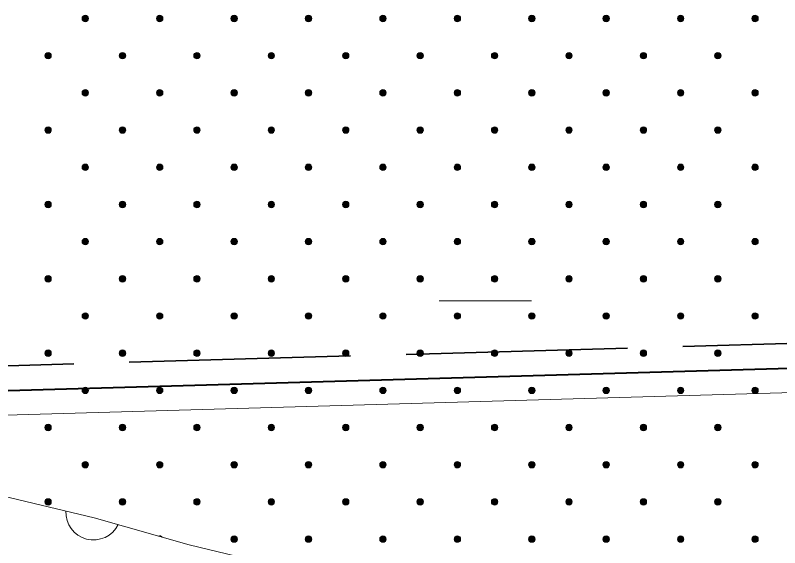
# Model space of a CAD drawing. Extents: x 640121 to 640955, y 6441885 to 6442246.
# Drawn here: x 640295.46 to 640320.3, y 6441924.5 to 6441941.81 of the extents above; entities that cross this region are included whole.
import ezdxf

# ---------------------------------------------------------------- set-up
doc = ezdxf.new("R2010")
doc.units = 0
doc.header["$LTSCALE"] = 1.2
doc.linetypes.add('LONG_DASHED', pattern=[7.5, 6, -1.5])
for name, color, linetype, lineweight in [('31', 7, 'Continuous', 13), ('35', 7, 'Continuous', 35), ('45', 7, 'Continuous', 13), ('46', 7, 'Continuous', 13), ('47', 7, 'Continuous', 13)]:
    doc.layers.add(name, color=color, linetype=linetype, lineweight=lineweight)

msp = doc.modelspace()

# ---------------------------------------------------------------- hatches: boundary and pattern name
at = {"layer": '45'}
for points in [[(640297.811, 6441941.779, 1), (640297.663, 6441941.631, 1)], [(640300.23, 6441941.779, 1), (640300.081, 6441941.631, 1)], [(640302.648, 6441941.779, 1), (640302.499, 6441941.631, 1)], [(640305.066, 6441941.779, 1), (640304.918, 6441941.631, 1)], [(640307.485, 6441941.779, 1), (640307.336, 6441941.631, 1)], [(640309.903, 6441941.779, 1), (640309.754, 6441941.631, 1)], [(640312.321, 6441941.779, 1), (640312.173, 6441941.631, 1)], [(640314.739, 6441941.779, 1), (640314.591, 6441941.631, 1)], [(640317.158, 6441941.779, 1), (640317.009, 6441941.631, 1)], [(640319.576, 6441941.779, 1), (640319.428, 6441941.631, 1)], [(640296.602, 6441940.57, 1), (640296.454, 6441940.422, 1)], [(640299.02, 6441940.57, 1), (640298.872, 6441940.422, 1)], [(640301.439, 6441940.57, 1), (640301.29, 6441940.422, 1)], [(640303.857, 6441940.57, 1), (640303.709, 6441940.422, 1)], [(640306.275, 6441940.57, 1), (640306.127, 6441940.422, 1)], [(640308.694, 6441940.57, 1), (640308.545, 6441940.422, 1)], [(640311.112, 6441940.57, 1), (640310.964, 6441940.422, 1)], [(640313.53, 6441940.57, 1), (640313.382, 6441940.422, 1)], [(640315.949, 6441940.57, 1), (640315.8, 6441940.422, 1)], [(640318.367, 6441940.57, 1), (640318.218, 6441940.422, 1)], [(640297.811, 6441939.361, 1), (640297.663, 6441939.212, 1)], [(640300.23, 6441939.361, 1), (640300.081, 6441939.212, 1)], [(640302.648, 6441939.361, 1), (640302.499, 6441939.212, 1)], [(640305.066, 6441939.361, 1), (640304.918, 6441939.212, 1)], [(640307.485, 6441939.361, 1), (640307.336, 6441939.212, 1)], [(640309.903, 6441939.361, 1), (640309.754, 6441939.212, 1)], [(640312.321, 6441939.361, 1), (640312.173, 6441939.212, 1)], [(640314.739, 6441939.361, 1), (640314.591, 6441939.212, 1)], [(640317.158, 6441939.361, 1), (640317.009, 6441939.212, 1)], [(640319.576, 6441939.361, 1), (640319.428, 6441939.212, 1)], [(640296.602, 6441938.152, 1), (640296.454, 6441938.003, 1)], [(640299.02, 6441938.152, 1), (640298.872, 6441938.003, 1)], [(640301.439, 6441938.152, 1), (640301.29, 6441938.003, 1)], [(640303.857, 6441938.152, 1), (640303.709, 6441938.003, 1)], [(640306.275, 6441938.152, 1), (640306.127, 6441938.003, 1)], [(640308.694, 6441938.152, 1), (640308.545, 6441938.003, 1)], [(640311.112, 6441938.152, 1), (640310.964, 6441938.003, 1)], [(640313.53, 6441938.152, 1), (640313.382, 6441938.003, 1)], [(640315.949, 6441938.152, 1), (640315.8, 6441938.003, 1)], [(640318.367, 6441938.152, 1), (640318.218, 6441938.003, 1)], [(640297.811, 6441936.943, 1), (640297.663, 6441936.794, 1)], [(640300.23, 6441936.943, 1), (640300.081, 6441936.794, 1)], [(640302.648, 6441936.943, 1), (640302.499, 6441936.794, 1)], [(640305.066, 6441936.943, 1), (640304.918, 6441936.794, 1)], [(640307.485, 6441936.943, 1), (640307.336, 6441936.794, 1)], [(640309.903, 6441936.943, 1), (640309.754, 6441936.794, 1)], [(640312.321, 6441936.943, 1), (640312.173, 6441936.794, 1)], [(640314.739, 6441936.943, 1), (640314.591, 6441936.794, 1)], [(640317.158, 6441936.943, 1), (640317.009, 6441936.794, 1)], [(640319.576, 6441936.943, 1), (640319.428, 6441936.794, 1)], [(640296.602, 6441935.734, 1), (640296.454, 6441935.585, 1)], [(640299.02, 6441935.734, 1), (640298.872, 6441935.585, 1)], [(640301.439, 6441935.734, 1), (640301.29, 6441935.585, 1)], [(640303.857, 6441935.734, 1), (640303.709, 6441935.585, 1)], [(640306.275, 6441935.734, 1), (640306.127, 6441935.585, 1)], [(640308.694, 6441935.734, 1), (640308.545, 6441935.585, 1)], [(640311.112, 6441935.734, 1), (640310.964, 6441935.585, 1)], [(640313.53, 6441935.734, 1), (640313.382, 6441935.585, 1)], [(640315.949, 6441935.734, 1), (640315.8, 6441935.585, 1)], [(640318.367, 6441935.734, 1), (640318.218, 6441935.585, 1)], [(640297.811, 6441934.524, 1), (640297.663, 6441934.376, 1)], [(640300.23, 6441934.524, 1), (640300.081, 6441934.376, 1)], [(640302.648, 6441934.524, 1), (640302.499, 6441934.376, 1)], [(640305.066, 6441934.524, 1), (640304.918, 6441934.376, 1)], [(640307.485, 6441934.524, 1), (640307.336, 6441934.376, 1)], [(640309.903, 6441934.524, 1), (640309.754, 6441934.376, 1)], [(640312.321, 6441934.524, 1), (640312.173, 6441934.376, 1)], [(640314.739, 6441934.524, 1), (640314.591, 6441934.376, 1)], [(640317.158, 6441934.524, 1), (640317.009, 6441934.376, 1)], [(640319.576, 6441934.524, 1), (640319.428, 6441934.376, 1)], [(640296.602, 6441933.315, 1), (640296.454, 6441933.167, 1)], [(640299.02, 6441933.315, 1), (640298.872, 6441933.167, 1)], [(640301.439, 6441933.315, 1), (640301.29, 6441933.167, 1)], [(640303.857, 6441933.315, 1), (640303.709, 6441933.167, 1)], [(640306.275, 6441933.315, 1), (640306.127, 6441933.167, 1)], [(640308.694, 6441933.315, 1), (640308.545, 6441933.167, 1)], [(640311.112, 6441933.315, 1), (640310.964, 6441933.167, 1)], [(640313.53, 6441933.315, 1), (640313.382, 6441933.167, 1)], [(640315.949, 6441933.315, 1), (640315.8, 6441933.167, 1)], [(640318.367, 6441933.315, 1), (640318.218, 6441933.167, 1)], [(640297.811, 6441932.106, 1), (640297.663, 6441931.958, 1)], [(640300.23, 6441932.106, 1), (640300.081, 6441931.958, 1)], [(640302.648, 6441932.106, 1), (640302.499, 6441931.958, 1)], [(640305.066, 6441932.106, 1), (640304.918, 6441931.958, 1)], [(640307.485, 6441932.106, 1), (640307.336, 6441931.958, 1)], [(640309.903, 6441932.106, 1), (640309.754, 6441931.958, 1)], [(640312.321, 6441932.106, 1), (640312.173, 6441931.958, 1)], [(640314.739, 6441932.106, 1), (640314.591, 6441931.958, 1)], [(640317.158, 6441932.106, 1), (640317.009, 6441931.958, 1)], [(640319.576, 6441932.106, 1), (640319.428, 6441931.958, 1)], [(640296.602, 6441930.897, 1), (640296.454, 6441930.748, 1)], [(640299.02, 6441930.897, 1), (640298.872, 6441930.748, 1)], [(640301.439, 6441930.897, 1), (640301.29, 6441930.748, 1)], [(640303.857, 6441930.897, 1), (640303.709, 6441930.748, 1)], [(640306.275, 6441930.897, 1), (640306.127, 6441930.748, 1)], [(640308.694, 6441930.897, 1), (640308.545, 6441930.748, 1)], [(640311.112, 6441930.897, 1), (640310.964, 6441930.748, 1)], [(640313.53, 6441930.897, 1), (640313.382, 6441930.748, 1)], [(640315.949, 6441930.897, 1), (640315.8, 6441930.748, 1)], [(640318.367, 6441930.897, 1), (640318.218, 6441930.748, 1)], [(640297.811, 6441929.688, 1), (640297.663, 6441929.539, 1)], [(640300.23, 6441929.688, 1), (640300.081, 6441929.539, 1)], [(640302.648, 6441929.688, 1), (640302.499, 6441929.539, 1)], [(640305.066, 6441929.688, 1), (640304.918, 6441929.539, 1)], [(640307.485, 6441929.688, 1), (640307.336, 6441929.539, 1)], [(640309.903, 6441929.688, 1), (640309.754, 6441929.539, 1)], [(640312.321, 6441929.688, 1), (640312.173, 6441929.539, 1)], [(640314.739, 6441929.688, 1), (640314.591, 6441929.539, 1)], [(640317.158, 6441929.688, 1), (640317.009, 6441929.539, 1)], [(640319.576, 6441929.688, 1), (640319.428, 6441929.539, 1)], [(640296.602, 6441928.479, 1), (640296.454, 6441928.33, 1)], [(640299.02, 6441928.479, 1), (640298.872, 6441928.33, 1)], [(640301.439, 6441928.479, 1), (640301.29, 6441928.33, 1)], [(640303.857, 6441928.479, 1), (640303.709, 6441928.33, 1)], [(640306.275, 6441928.479, 1), (640306.127, 6441928.33, 1)], [(640308.694, 6441928.479, 1), (640308.545, 6441928.33, 1)], [(640311.112, 6441928.479, 1), (640310.964, 6441928.33, 1)], [(640313.53, 6441928.479, 1), (640313.382, 6441928.33, 1)], [(640315.949, 6441928.479, 1), (640315.8, 6441928.33, 1)], [(640318.367, 6441928.479, 1), (640318.218, 6441928.33, 1)], [(640297.811, 6441927.269, 1), (640297.663, 6441927.121, 1)], [(640300.23, 6441927.269, 1), (640300.081, 6441927.121, 1)], [(640302.648, 6441927.269, 1), (640302.499, 6441927.121, 1)], [(640305.066, 6441927.269, 1), (640304.918, 6441927.121, 1)], [(640307.485, 6441927.269, 1), (640307.336, 6441927.121, 1)], [(640309.903, 6441927.269, 1), (640309.754, 6441927.121, 1)], [(640312.321, 6441927.269, 1), (640312.173, 6441927.121, 1)], [(640314.739, 6441927.269, 1), (640314.591, 6441927.121, 1)], [(640317.158, 6441927.269, 1), (640317.009, 6441927.121, 1)], [(640319.576, 6441927.269, 1), (640319.428, 6441927.121, 1)], [(640296.602, 6441926.06, 1), (640296.454, 6441925.912, 1)], [(640299.02, 6441926.06, 1), (640298.872, 6441925.912, 1)], [(640301.439, 6441926.06, 1), (640301.29, 6441925.912, 1)], [(640303.857, 6441926.06, 1), (640303.709, 6441925.912, 1)], [(640306.275, 6441926.06, 1), (640306.127, 6441925.912, 1)], [(640308.694, 6441926.06, 1), (640308.545, 6441925.912, 1)], [(640311.112, 6441926.06, 1), (640310.964, 6441925.912, 1)], [(640313.53, 6441926.06, 1), (640313.382, 6441925.912, 1)], [(640315.949, 6441926.06, 1), (640315.8, 6441925.912, 1)], [(640318.367, 6441926.06, 1), (640318.218, 6441925.912, 1)], [(640302.648, 6441924.851, 1), (640302.499, 6441924.703, 1)], [(640305.066, 6441924.851, 1), (640304.918, 6441924.703, 1)], [(640307.485, 6441924.851, 1), (640307.336, 6441924.703, 1)], [(640309.903, 6441924.851, 1), (640309.754, 6441924.703, 1)], [(640312.321, 6441924.851, 1), (640312.173, 6441924.703, 1)], [(640314.739, 6441924.851, 1), (640314.591, 6441924.703, 1)], [(640317.158, 6441924.851, 1), (640317.009, 6441924.703, 1)], [(640319.576, 6441924.851, 1), (640319.428, 6441924.703, 1)]]:
    msp.add_hatch(color=256, dxfattribs=at).paths.add_polyline_path(points)

# ---------------------------------------------------------------- linework, layer by layer
at = {"layer": '31'}
msp.add_lwpolyline([(640160.01, 6441914.1), (640175.01, 6441914.41), (640211.81, 6441914.41), (640262.19, 6441926.41), (640273.21, 6441928.41), (640281.2, 6441928.41), (640286.29, 6441927.68), (640289.79, 6441927.25), (640293.57, 6441926.53), (640298.03, 6441925.47), (640301.11, 6441924.59), (640304.79, 6441923.7)], dxfattribs=at)
at = {"layer": '35', "linetype": 'LONG_DASHED'}
msp.add_lwpolyline([(640281.17, 6441930.01), (640333.87, 6441931.52), (640450.41, 6441934.96)], dxfattribs=at)
at = {"layer": '35', "lineweight": 40}
msp.add_lwpolyline([(640281.19, 6441929.21), (640333.9, 6441930.72), (640451.21, 6441934.19)], dxfattribs=at)
at = {"layer": '35', "lineweight": 13}
msp.add_lwpolyline([(640281.2, 6441928.41), (640333.92, 6441929.92), (640452.01, 6441933.41)], dxfattribs=at)
at = {"layer": '45'}
for centre in [(640297.737, 6441941.705), (640300.155, 6441941.705), (640302.574, 6441941.705), (640304.992, 6441941.705), (640307.41, 6441941.705), (640309.829, 6441941.705), (640312.247, 6441941.705), (640314.665, 6441941.705), (640317.084, 6441941.705), (640319.502, 6441941.705), (640296.528, 6441940.496), (640298.946, 6441940.496), (640301.365, 6441940.496), (640303.783, 6441940.496), (640306.201, 6441940.496), (640308.619, 6441940.496), (640311.038, 6441940.496), (640313.456, 6441940.496), (640315.874, 6441940.496), (640318.293, 6441940.496), (640297.737, 6441939.287), (640300.155, 6441939.287), (640302.574, 6441939.287), (640304.992, 6441939.287), (640307.41, 6441939.287), (640309.829, 6441939.287), (640312.247, 6441939.287), (640314.665, 6441939.287), (640317.084, 6441939.287), (640319.502, 6441939.287), (640296.528, 6441938.078), (640298.946, 6441938.078), (640301.365, 6441938.078), (640303.783, 6441938.078), (640306.201, 6441938.078), (640308.619, 6441938.078), (640311.038, 6441938.078), (640313.456, 6441938.078), (640315.874, 6441938.078), (640318.293, 6441938.078), (640297.737, 6441936.868), (640300.155, 6441936.868), (640302.574, 6441936.868), (640304.992, 6441936.868), (640307.41, 6441936.868), (640309.829, 6441936.868), (640312.247, 6441936.868), (640314.665, 6441936.868), (640317.084, 6441936.868), (640319.502, 6441936.868), (640296.528, 6441935.659), (640298.946, 6441935.659), (640301.365, 6441935.659), (640303.783, 6441935.659), (640306.201, 6441935.659), (640308.619, 6441935.659), (640311.038, 6441935.659), (640313.456, 6441935.659), (640315.874, 6441935.659), (640318.293, 6441935.659), (640297.737, 6441934.45), (640300.155, 6441934.45), (640302.574, 6441934.45), (640304.992, 6441934.45), (640307.41, 6441934.45), (640309.829, 6441934.45), (640312.247, 6441934.45), (640314.665, 6441934.45), (640317.084, 6441934.45), (640319.502, 6441934.45), (640296.528, 6441933.241), (640298.946, 6441933.241), (640301.365, 6441933.241), (640303.783, 6441933.241), (640306.201, 6441933.241), (640308.619, 6441933.241), (640311.038, 6441933.241), (640313.456, 6441933.241), (640315.874, 6441933.241), (640318.293, 6441933.241), (640297.737, 6441932.032), (640300.155, 6441932.032), (640302.574, 6441932.032), (640304.992, 6441932.032), (640307.41, 6441932.032), (640309.829, 6441932.032), (640312.247, 6441932.032), (640314.665, 6441932.032), (640317.084, 6441932.032), (640319.502, 6441932.032), (640296.528, 6441930.823), (640298.946, 6441930.823), (640301.365, 6441930.823), (640303.783, 6441930.823), (640306.201, 6441930.823), (640308.619, 6441930.823), (640311.038, 6441930.823), (640313.456, 6441930.823), (640315.874, 6441930.823), (640318.293, 6441930.823), (640297.737, 6441929.613), (640300.155, 6441929.613), (640302.574, 6441929.613), (640304.992, 6441929.613), (640307.41, 6441929.613), (640309.829, 6441929.613), (640312.247, 6441929.613), (640314.665, 6441929.613), (640317.084, 6441929.613), (640319.502, 6441929.613), (640296.528, 6441928.404), (640298.946, 6441928.404), (640301.365, 6441928.404), (640303.783, 6441928.404), (640306.201, 6441928.404), (640308.619, 6441928.404), (640311.038, 6441928.404), (640313.456, 6441928.404), (640315.874, 6441928.404), (640318.293, 6441928.404), (640297.737, 6441927.195), (640300.155, 6441927.195), (640302.574, 6441927.195), (640304.992, 6441927.195), (640307.41, 6441927.195), (640309.829, 6441927.195), (640312.247, 6441927.195), (640314.665, 6441927.195), (640317.084, 6441927.195), (640319.502, 6441927.195), (640296.528, 6441925.986), (640298.946, 6441925.986), (640301.365, 6441925.986), (640303.783, 6441925.986), (640306.201, 6441925.986), (640308.619, 6441925.986), (640311.038, 6441925.986), (640313.456, 6441925.986), (640315.874, 6441925.986), (640318.293, 6441925.986), (640302.574, 6441924.777), (640304.992, 6441924.777), (640307.41, 6441924.777), (640309.829, 6441924.777), (640312.247, 6441924.777), (640314.665, 6441924.777), (640317.084, 6441924.777), (640319.502, 6441924.777)]:
    msp.add_circle(centre, 0.105, dxfattribs=at)
msp.add_arc((640300.155, 6441924.777), 0.105, 38.276, 109.8055, dxfattribs=at)
at = {"layer": '46'}
msp.add_arc((640298.004, 6441925.651), 0.9, 177.379, 333.5695, dxfattribs=at)
at = {"layer": '47'}
msp.add_line((640309.24, 6441932.52), (640312.24, 6441932.52), dxfattribs=at)

doc.saveas('drawing.dxf')
